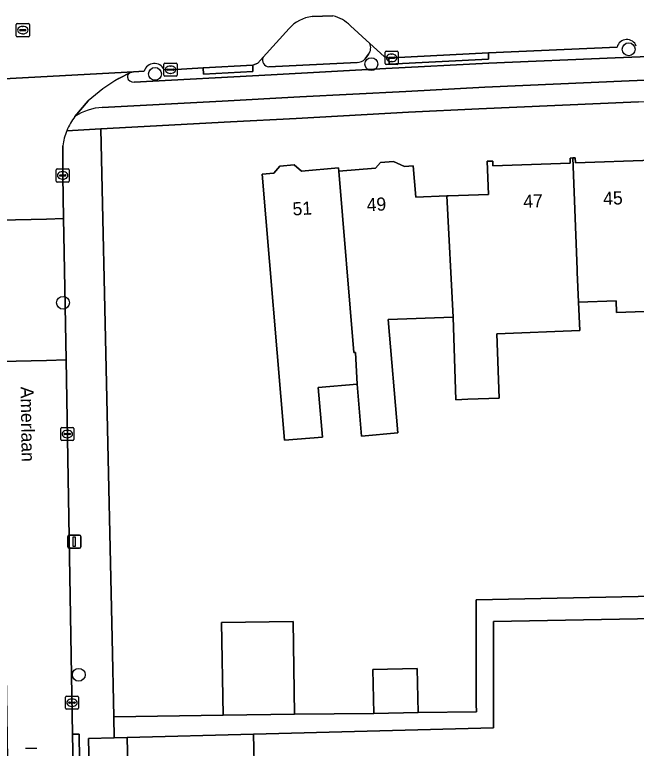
# Model space of a CAD drawing. Extents: x 157320 to 158835, y 386650 to 388491.
# Drawn here: x 157997.6 to 158044.9, y 387763.8 to 387819.6 of the extents above; entities that cross this region are included whole.
import ezdxf

# ---------------------------------------------------------------- set-up
doc = ezdxf.new("R2010")
doc.units = 0
for name, color, linetype in [('IMGEO_Berm_open', 7, 'Continuous'), ('IMGEO_Boom', 7, 'Continuous'), ('IMGEO_Erf', 7, 'Continuous'), ('IMGEO_Fietspad_open', 7, 'Continuous'), ('IMGEO_Kolk', 7, 'Continuous'), ('IMGEO_Lichtmast', 7, 'Continuous'), ('IMGEO_Muur', 7, 'Continuous'), ('IMGEO_Openbare_ruimte_label', 7, 'Continuous'), ('IMGEO_Pand', 7, 'Continuous'), ('IMGEO_Pand_nummerreeks', 7, 'Continuous'), ('IMGEO_Rijbaan_lokaal_open', 7, 'Continuous'), ('IMGEO_Rioolput', 7, 'Continuous'), ('IMGEO_Verkeerseiland_groen', 7, 'Continuous'), ('IMGEO_Voetpad_open', 7, 'Continuous')]:
    doc.layers.add(name, color=color, linetype=linetype)

msp = doc.modelspace()

# ---------------------------------------------------------------- linework, layer by layer
at = {"layer": 'IMGEO_Berm_open'}
for points in [[(158006.675, 387814.461), (158017.098, 387815.02), (158025.822, 387815.511), (158033.665, 387815.894), (158043.299, 387816.302), (158055.331, 387816.789), (158090.007, 387818.154), (158100.257, 387818.545), (158119.08, 387819.279)], [(158043.43, 387817.129), (158033.642, 387816.704), (158033.638, 387816.204), (158026.089, 387815.823), (158026.049, 387816.293), (158025.706, 387816.417), (158024.613, 387817.41)], [(158016.486, 387816.353), (158016.089, 387815.909), (158015.714, 387815.749), (158015.709, 387815.272), (158011.957, 387815.062), (158011.933, 387815.54), (158009.439, 387815.411), (158008.944, 387815.412)], [(158024.517, 387816.588), (158024.244, 387816.24)], [(158023.64, 387815.947), (158016.924, 387815.626)], [(158007.433, 387815.309), (158006.616, 387815.247), (158006.389, 387815.188)]]:
    msp.add_lwpolyline(points, dxfattribs=at)
for points in [[(158033.642, 387816.704), (158026.275, 387816.31), (158026.049, 387816.293), (158026.089, 387815.823), (158033.638, 387816.204)], [(158015.714, 387815.749), (158011.933, 387815.54), (158011.957, 387815.062), (158015.709, 387815.272)]]:
    msp.add_lwpolyline(points, close=True, dxfattribs=at)
for centre, radius, start, end in [((158044.177, 387816.928), 0.774, 21.3424, 164.9741), ((158023.813, 387817.087), 0.863, 324.6845, 21.9929), ((158016.942, 387816.132), 0.507, 154.1769, 267.959), ((158008.208, 387815.069), 0.812, 24.9749, 162.8244), ((158023.598, 387816.803), 0.857, 272.8333, 318.9227), ((158006.588, 387814.8), 0.436, 117.091, 175.3792), ((158006.628, 387814.947), 0.488, 193.2582, 275.5005)]:
    msp.add_arc(centre, radius, start, end, dxfattribs=at)
at = {"layer": 'IMGEO_Boom'}
for centre in [(158044.319, 387816.966), (158024.724, 387815.831), (158008.259, 387815.091), (158001.257, 387797.667), (158002.455, 387769.35)]:
    msp.add_circle(centre, 0.489, dxfattribs=at)
at = {"layer": 'IMGEO_Erf'}
for points in [[(158045.053, 387812.966), (158032.91, 387812.431), (158027.544, 387812.18), (158019.006, 387811.707), (158014.013, 387811.437), (158004.135, 387810.907), (158004.991, 387772.136), (158005.12, 387766.137), (158013.442, 387766.266), (158013.332, 387773.329), (158018.765, 387773.414), (158018.876, 387766.35), (158024.91, 387766.4), (158024.834, 387769.76), (158028.22, 387769.837), (158028.297, 387766.477), (158032.724, 387766.516), (158032.712, 387767.113), (158032.712, 387770.404), (158032.712, 387775.05), (158068.452, 387775.788)], [(158046.941, 387797.065), (158043.392, 387796.936), (158043.36, 387797.824), (158040.502, 387797.721), (158040.596, 387795.563), (158034.269, 387795.314), (158034.446, 387790.409), (158032.062, 387790.323), (158031.17, 387790.291), (158030.943, 387796.575), (158026.009, 387796.397), (158026.734, 387787.754), (158023.967, 387787.523), (158023.637, 387791.476), (158020.685, 387791.228), (158021.002, 387787.447), (158018.107, 387787.205), (158016.408, 387807.467), (158017.316, 387807.543), (158017.764, 387808.073), (158018.859, 387808.165), (158019.416, 387807.694), (158022.226, 387807.929), (158022.247, 387807.679), (158025.052, 387807.914), (158025.417, 387808.346), (158026.412, 387808.429), (158027.24, 387808.039), (158027.92, 387808.096), (158028.119, 387805.718), (158030.469, 387805.803), (158030.609, 387805.808), (158033.64, 387805.917), (158033.548, 387808.443), (158033.963, 387808.458), (158033.977, 387808.081), (158039.864, 387808.293), (158039.85, 387808.682), (158040.066, 387808.69), (158040.244, 387808.697), (158040.257, 387808.316), (158046.136, 387808.529)], [(158060.033, 387773.884), (158034.016, 387773.417), (158034.016, 387765.319), (158015.745, 387764.823), (158015.834, 387761.534)], [(158006.218, 387761.273), (158006.128, 387764.562), (158005.154, 387764.54), (158003.195, 387764.506), (158003.423, 387754.029)]]:
    msp.add_lwpolyline(points, dxfattribs=at)
at = {"layer": 'IMGEO_Fietspad_open'}
for points in [[(158130.843, 387817.762), (158138.833, 387817.806), (158138.778, 387819.598), (158135.899, 387819.597), (158129.05, 387819.564), (158126.569, 387819.519), (158124.089, 387819.471), (158119.08, 387819.279), (158100.257, 387818.545), (158090.007, 387818.154), (158055.331, 387816.789), (158043.299, 387816.302), (158033.665, 387815.894), (158025.822, 387815.511), (158017.098, 387815.02), (158006.675, 387814.461)], [(158004.247, 387812.533), (158013.363, 387813.005), (158019.295, 387813.341), (158027.364, 387813.748), (158033.371, 387814.077), (158044.342, 387814.563), (158052.385, 387814.886), (158065.961, 387815.395), (158085.379, 387816.16)], [(158006.389, 387815.188), (158005.502, 387814.747)], [(158003.16, 387813.034), (158002.164, 387811.846)]]:
    msp.add_lwpolyline(points, dxfattribs=at)
for centre, radius, start, end in [((158013.899, 387800.81), 16.271, 121.0672, 131.2982), ((158006.588, 387814.8), 0.436, 117.091, 175.3792), ((158006.628, 387814.947), 0.488, 193.2582, 275.5005), ((158004.42, 387808.507), 4.03, 92.4605, 124.046)]:
    msp.add_arc(centre, radius, start, end, dxfattribs=at)
at = {"layer": 'IMGEO_Kolk'}
for p, q in [((158025.774, 387815.885), (158025.774, 387816.737)), ((158025.849, 387816.811), (158026.701, 387816.811)), ((158026.033, 387816.305), (158026.033, 387816.317)), ((158026.076, 387816.354), (158026.474, 387816.354)), ((158026.262, 387816.591), (158026.287, 387816.591)), ((158026.517, 387816.317), (158026.517, 387816.305)), ((158026.775, 387816.737), (158026.775, 387815.885)), ((158008.938, 387814.984), (158008.938, 387815.836)), ((158009.013, 387815.91), (158009.865, 387815.91)), ((158009.939, 387815.836), (158009.939, 387814.984)), ((158026.701, 387815.811), (158025.849, 387815.811)), ((158026.471, 387816.268), (158026.073, 387816.268)), ((158026.285, 387816.031), (158026.26, 387816.031)), ((158009.197, 387815.404), (158009.197, 387815.416)), ((158009.635, 387815.367), (158009.237, 387815.367)), ((158009.24, 387815.453), (158009.638, 387815.453)), ((158009.426, 387815.69), (158009.451, 387815.69)), ((158009.681, 387815.416), (158009.681, 387815.404)), ((158009.865, 387814.91), (158009.013, 387814.91)), ((158009.449, 387815.13), (158009.424, 387815.13)), ((158000.729, 387806.933), (158000.729, 387807.785)), ((158000.804, 387807.859), (158001.656, 387807.859)), ((158001.031, 387807.402), (158001.429, 387807.402)), ((158001.217, 387807.639), (158001.242, 387807.639)), ((158001.73, 387807.785), (158001.73, 387806.933)), ((158001.656, 387806.859), (158000.804, 387806.859)), ((158000.988, 387807.353), (158000.988, 387807.365)), ((158001.426, 387807.316), (158001.028, 387807.316)), ((158001.24, 387807.079), (158001.215, 387807.079)), ((158001.472, 387807.365), (158001.472, 387807.353)), ((158001.08, 387787.249), (158001.08, 387788.101)), ((158001.155, 387788.175), (158002.007, 387788.175)), ((158001.568, 387787.955), (158001.593, 387787.955)), ((158002.081, 387788.101), (158002.081, 387787.249)), ((158001.339, 387787.669), (158001.339, 387787.681)), ((158001.777, 387787.632), (158001.379, 387787.632)), ((158001.382, 387787.718), (158001.78, 387787.718)), ((158001.591, 387787.395), (158001.566, 387787.395)), ((158001.823, 387787.681), (158001.823, 387787.669)), ((158002.007, 387787.175), (158001.155, 387787.175)), ((158001.512, 387767.723), (158002.364, 387767.723)), ((158001.437, 387766.797), (158001.437, 387767.649)), ((158001.696, 387767.217), (158001.696, 387767.229)), ((158002.134, 387767.18), (158001.736, 387767.18)), ((158001.739, 387767.266), (158002.137, 387767.266)), ((158001.925, 387767.503), (158001.95, 387767.503)), ((158002.18, 387767.229), (158002.18, 387767.217)), ((158002.438, 387767.649), (158002.438, 387766.797)), ((158002.364, 387766.723), (158001.512, 387766.723)), ((158001.948, 387766.943), (158001.923, 387766.943))]:
    msp.add_line(p, q, dxfattribs=at)
for points in [[(158025.774, 387815.885), (158025.774, 387816.737)], [(158025.849, 387816.811), (158026.701, 387816.811)], [(158026.775, 387816.737), (158026.775, 387815.885)], [(158008.938, 387814.984), (158008.938, 387815.836)], [(158009.013, 387815.91), (158009.865, 387815.91)], [(158009.939, 387815.836), (158009.939, 387814.984)], [(158026.701, 387815.811), (158025.849, 387815.811)], [(158009.865, 387814.91), (158009.013, 387814.91)], [(158000.729, 387806.933), (158000.729, 387807.785)], [(158000.804, 387807.859), (158001.656, 387807.859)], [(158001.73, 387807.785), (158001.73, 387806.933)], [(158001.656, 387806.859), (158000.804, 387806.859)], [(158001.08, 387787.249), (158001.08, 387788.101)], [(158001.155, 387788.175), (158002.007, 387788.175)], [(158002.081, 387788.101), (158002.081, 387787.249)], [(158002.007, 387787.175), (158001.155, 387787.175)], [(158001.512, 387767.723), (158002.364, 387767.723)], [(158001.437, 387766.797), (158001.437, 387767.649)], [(158002.438, 387767.649), (158002.438, 387766.797)], [(158002.364, 387766.723), (158001.512, 387766.723)]]:
    msp.add_lwpolyline(points, dxfattribs=at)
for centre, radius, start, end in [((158025.851, 387816.735), 0.0765, 91.552, 178.448), ((158025.851, 387816.735), 0.0765, 91.552, 178.448), ((158026.073, 387816.314), 0.0403, 85.8775, 175.7526), ((158026.478, 387816.316), 0.0386, 1.7309, 96.639), ((158026.699, 387816.735), 0.0765, 1.552, 88.448), ((158026.699, 387816.735), 0.0765, 1.552, 88.448), ((158009.015, 387815.834), 0.0765, 91.552, 178.448), ((158009.015, 387815.834), 0.0765, 91.552, 178.448), ((158009.863, 387815.834), 0.0765, 1.552, 88.448), ((158009.863, 387815.834), 0.0765, 1.552, 88.448), ((158025.851, 387815.887), 0.0765, 181.552, 268.448), ((158025.851, 387815.887), 0.0765, 181.552, 268.448), ((158026.07, 387816.304), 0.0366, 178.938, 274.7102), ((158026.474, 387816.311), 0.043, 264.8664, 352.4533), ((158026.699, 387815.887), 0.0765, 271.552, 358.448), ((158026.699, 387815.887), 0.0765, 271.552, 358.448), ((158009.237, 387815.413), 0.0403, 85.8775, 175.7526), ((158009.234, 387815.403), 0.0366, 178.938, 274.7102), ((158009.638, 387815.41), 0.043, 264.8664, 352.4533), ((158009.642, 387815.415), 0.0386, 1.7309, 96.639), ((158009.015, 387814.986), 0.0765, 181.552, 268.448), ((158009.015, 387814.986), 0.0765, 181.552, 268.448), ((158009.863, 387814.986), 0.0765, 271.552, 358.448), ((158009.863, 387814.986), 0.0765, 271.552, 358.448), ((158000.806, 387807.783), 0.0765, 91.552, 178.448), ((158000.806, 387807.783), 0.0765, 91.552, 178.448), ((158001.028, 387807.362), 0.0403, 85.8775, 175.7526), ((158001.433, 387807.364), 0.0386, 1.7309, 96.639), ((158001.654, 387807.783), 0.0765, 1.552, 88.448), ((158001.654, 387807.783), 0.0765, 1.552, 88.448), ((158000.806, 387806.935), 0.0765, 181.552, 268.448), ((158000.806, 387806.935), 0.0765, 181.552, 268.448), ((158001.025, 387807.352), 0.0366, 178.938, 274.7102), ((158001.429, 387807.359), 0.043, 264.8664, 352.4533), ((158001.654, 387806.935), 0.0765, 271.552, 358.448), ((158001.654, 387806.935), 0.0765, 271.552, 358.448), ((158001.157, 387788.099), 0.0765, 91.552, 178.448), ((158001.157, 387788.099), 0.0765, 91.552, 178.448), ((158002.005, 387788.099), 0.0765, 1.552, 88.448), ((158002.005, 387788.099), 0.0765, 1.552, 88.448), ((158001.379, 387787.678), 0.0403, 85.8775, 175.7526), ((158001.376, 387787.668), 0.0366, 178.938, 274.7102), ((158001.78, 387787.675), 0.043, 264.8664, 352.4533), ((158001.784, 387787.68), 0.0386, 1.7309, 96.639), ((158001.157, 387787.251), 0.0765, 181.552, 268.448), ((158001.157, 387787.251), 0.0765, 181.552, 268.448), ((158002.005, 387787.251), 0.0765, 271.552, 358.448), ((158002.005, 387787.251), 0.0765, 271.552, 358.448), ((158001.514, 387767.647), 0.0765, 91.552, 178.448), ((158001.514, 387767.647), 0.0765, 91.552, 178.448), ((158002.362, 387767.647), 0.0765, 1.552, 88.448), ((158002.362, 387767.647), 0.0765, 1.552, 88.448), ((158001.736, 387767.226), 0.0403, 85.8775, 175.7526), ((158001.733, 387767.216), 0.0366, 178.938, 274.7102), ((158002.137, 387767.223), 0.043, 264.8664, 352.4533), ((158002.141, 387767.228), 0.0386, 1.7309, 96.639), ((158001.514, 387766.799), 0.0765, 181.552, 268.448), ((158001.514, 387766.799), 0.0765, 181.552, 268.448), ((158002.362, 387766.799), 0.0765, 271.552, 358.448), ((158002.362, 387766.799), 0.0765, 271.552, 358.448)]:
    msp.add_arc(centre, radius, start, end, dxfattribs=at)
for centre, major_axis, ratio, start_param, end_param in [((158026.261, 387816.311), (-0.387, 0.002), 0.722429, 4.712389, 7.853982), ((158026.286, 387816.311), (-0.39, 0.002), 0.717154, 1.570796, 4.712389), ((158009.425, 387815.41), (-0.387, 0.002), 0.722429, 4.712389, 7.853982), ((158009.45, 387815.41), (-0.39, 0.002), 0.717154, 1.570796, 4.712389), ((158001.216, 387807.359), (-0.387, 0.002), 0.722429, 4.712389, 7.853982), ((158001.241, 387807.359), (-0.39, 0.002), 0.717154, 1.570796, 4.712389), ((158001.567, 387787.675), (-0.387, 0.002), 0.722429, 4.712389, 7.853982), ((158001.592, 387787.675), (-0.39, 0.002), 0.717154, 1.570796, 4.712389), ((158001.924, 387767.223), (-0.387, 0.002), 0.722429, 4.712389, 7.853982), ((158001.949, 387767.223), (-0.39, 0.002), 0.717154, 1.570796, 4.712389)]:
    msp.add_ellipse(centre, major_axis=major_axis, ratio=ratio, start_param=start_param, end_param=end_param, dxfattribs=at)
at = {"layer": 'IMGEO_Lichtmast'}
for p, q in [((158001.615, 387779.079), (158001.615, 387779.879)), ((158001.615, 387779.879), (158001.615, 387779.079)), ((158001.715, 387779.979), (158002.505, 387779.979)), ((158002.505, 387779.979), (158001.715, 387779.979)), ((158002.605, 387779.879), (158002.605, 387779.079)), ((158002.605, 387779.079), (158002.605, 387779.879)), ((158002.505, 387778.979), (158001.715, 387778.979)), ((158001.715, 387778.979), (158002.505, 387778.979))]:
    msp.add_line(p, q, dxfattribs=at)
msp.add_lwpolyline([(158002.035, 387779.854), (158002.185, 387779.854), (158002.185, 387779.104), (158002.035, 387779.104), (158002.035, 387779.854)], dxfattribs=at)
for centre, start, end in [((158001.715, 387779.879), 90, 180), ((158001.715, 387779.879), 90, 180), ((158002.505, 387779.879), 0, 90), ((158002.505, 387779.879), 360, 90), ((158001.715, 387779.079), 180, 270), ((158001.715, 387779.079), 180, 270), ((158002.505, 387779.079), 270, 0), ((158002.505, 387779.079), 270, 0)]:
    msp.add_arc(centre, 0.1, start, end, dxfattribs=at)
at = {"layer": 'IMGEO_Muur'}
msp.add_lwpolyline([(158005.12, 387766.137), (158004.991, 387772.136)], dxfattribs=at)
at = {"layer": 'IMGEO_Pand'}
for points in [[(158040.403, 387799.994), (158040.394, 387800.2), (158040.066, 387808.69), (158039.85, 387808.682), (158039.864, 387808.293), (158033.977, 387808.081), (158033.963, 387808.458), (158033.548, 387808.443), (158033.64, 387805.917), (158030.609, 387805.808), (158030.469, 387805.803), (158030.943, 387796.575), (158031.17, 387790.291), (158032.062, 387790.323), (158034.446, 387790.409), (158034.269, 387795.314), (158040.596, 387795.563), (158040.502, 387797.721)], [(158046.674, 387803.971), (158046.617, 387805.565), (158046.494, 387808.967), (158046.121, 387808.954), (158046.136, 387808.529), (158040.257, 387808.316), (158040.244, 387808.697), (158040.066, 387808.69), (158040.394, 387800.2), (158040.403, 387799.994), (158040.502, 387797.721), (158043.36, 387797.824), (158043.392, 387796.936), (158046.941, 387797.065), (158046.842, 387799.344), (158046.807, 387800.29)], [(158022.247, 387807.679), (158022.226, 387807.929), (158019.416, 387807.694), (158018.859, 387808.165), (158017.764, 387808.073), (158017.316, 387807.543), (158016.408, 387807.467), (158018.107, 387787.205), (158021.002, 387787.447), (158020.685, 387791.228), (158023.637, 387791.476), (158023.512, 387793.891), (158023.403, 387793.886)], [(158030.469, 387805.803), (158028.119, 387805.718), (158027.92, 387808.096), (158027.24, 387808.039), (158026.412, 387808.429), (158025.417, 387808.346), (158025.052, 387807.914), (158022.247, 387807.679), (158023.403, 387793.886), (158023.512, 387793.891), (158023.637, 387791.476), (158023.967, 387787.523), (158026.734, 387787.754), (158026.009, 387796.397), (158030.943, 387796.575)], [(158013.442, 387766.266), (158018.876, 387766.35), (158018.765, 387773.414), (158013.332, 387773.329)], [(158028.22, 387769.837), (158024.834, 387769.76), (158024.91, 387766.4), (158028.297, 387766.477)], [(158006.218, 387761.273), (158015.834, 387761.534), (158015.745, 387764.823), (158006.128, 387764.562)]]:
    msp.add_lwpolyline(points, close=True, dxfattribs=at)
at = {"layer": 'IMGEO_Rijbaan_lokaal_open'}
for points in [[(158020.223, 387819.448), (158021.799, 387819.508)], [(158008.944, 387815.412), (158009.439, 387815.411), (158011.933, 387815.54), (158015.714, 387815.749), (158016.089, 387815.909), (158016.486, 387816.353), (158018.458, 387818.553)], [(158023.13, 387818.757), (158024.613, 387817.41), (158025.706, 387816.417), (158026.049, 387816.293), (158026.275, 387816.31), (158033.642, 387816.704), (158043.43, 387817.129)], [(157988.267, 387814.275), (157990.163, 387814.363), (158006.616, 387815.247), (158007.433, 387815.309)], [(158005.502, 387814.747), (158006.389, 387815.188), (158006.616, 387815.247), (157990.163, 387814.363), (157990.739, 387814.36)], [(158002.164, 387811.846), (158003.16, 387813.034)], [(157996.205, 387808.863), (157996.316, 387803.952), (157996.465, 387803.956), (158000, 387804.044), (158001.298, 387804.076), (158001.23, 387807.358), (158001.245, 387809.614)], [(158002.043, 387760.91), (158001.979, 387764.823), (158001.485, 387793.32), (158000, 387793.285), (157996.521, 387793.205), (157996.653, 387786.295), (157996.975, 387766.234), (157997.082, 387759.547)]]:
    msp.add_lwpolyline(points, dxfattribs=at)
msp.add_lwpolyline([(158001.298, 387804.076), (158000, 387804.044), (157996.465, 387803.956), (157996.316, 387803.952), (157996.319, 387803.801), (157996.507, 387793.936), (157996.521, 387793.205), (158000, 387793.285), (158001.485, 387793.32), (158001.323, 387802.846)], close=True, dxfattribs=at)
for centre, radius, start, end in [((158020.514, 387816.686), 2.777, 96.017, 137.7605), ((158021.17, 387816.838), 2.743, 44.3899, 76.7434), ((158044.177, 387816.928), 0.774, 21.3424, 164.9741), ((158008.208, 387815.069), 0.812, 24.9749, 162.8244), ((158013.899, 387800.81), 16.271, 121.0672, 131.2982), ((158005.631, 387809.119), 4.411, 141.8114, 158.0724), ((158005.625, 387809.11), 4.409, 157.934, 173.4324)]:
    msp.add_arc(centre, radius, start, end, dxfattribs=at)
at = {"layer": 'IMGEO_Rioolput'}
for p, q in [((157997.693, 387817.996), (157997.693, 387818.848)), ((157997.768, 387818.922), (157998.62, 387818.922)), ((157998.181, 387818.702), (157998.206, 387818.702)), ((157998.694, 387818.848), (157998.694, 387817.996)), ((157997.952, 387818.416), (157997.952, 387818.428)), ((157998.39, 387818.379), (157997.992, 387818.379)), ((157997.995, 387818.465), (157998.393, 387818.465)), ((157998.204, 387818.142), (157998.179, 387818.142)), ((157998.436, 387818.428), (157998.436, 387818.416)), ((157998.62, 387817.922), (157997.768, 387817.922)), ((157998.398, 387763.75), (157999.25, 387763.75))]:
    msp.add_line(p, q, dxfattribs=at)
for points in [[(157997.693, 387817.996), (157997.693, 387818.848)], [(157997.768, 387818.922), (157998.62, 387818.922)], [(157998.694, 387818.848), (157998.694, 387817.996)], [(157998.62, 387817.922), (157997.768, 387817.922)], [(157998.398, 387763.75), (157999.25, 387763.75)]]:
    msp.add_lwpolyline(points, dxfattribs=at)
for centre, radius, start, end in [((157997.77, 387818.846), 0.0765, 91.552, 178.448), ((157997.77, 387818.846), 0.0765, 91.552, 178.448), ((157998.618, 387818.846), 0.0765, 1.552, 88.448), ((157998.618, 387818.846), 0.0765, 1.552, 88.448), ((157997.77, 387817.998), 0.0765, 181.552, 268.448), ((157997.77, 387817.998), 0.0765, 181.552, 268.448), ((157997.992, 387818.425), 0.0403, 85.8775, 175.7526), ((157997.989, 387818.415), 0.0366, 178.938, 274.7102), ((157998.393, 387818.422), 0.043, 264.8664, 352.4533), ((157998.397, 387818.427), 0.0386, 1.7309, 96.639), ((157998.618, 387817.998), 0.0765, 271.552, 358.448), ((157998.618, 387817.998), 0.0765, 271.552, 358.448)]:
    msp.add_arc(centre, radius, start, end, dxfattribs=at)
for centre, major_axis, ratio, start_param, end_param in [((157998.18, 387818.422), (-0.387, 0.002), 0.722429, 4.712389, 7.853982), ((157998.205, 387818.422), (-0.39, 0.002), 0.717154, 1.570796, 4.712389)]:
    msp.add_ellipse(centre, major_axis=major_axis, ratio=ratio, start_param=start_param, end_param=end_param, dxfattribs=at)
at = {"layer": 'IMGEO_Verkeerseiland_groen'}
for points in [[(158021.799, 387819.508), (158020.223, 387819.448)], [(158018.458, 387818.553), (158016.486, 387816.353)], [(158024.613, 387817.41), (158023.13, 387818.757)], [(158024.244, 387816.24), (158024.517, 387816.588)], [(158016.924, 387815.626), (158023.64, 387815.947)]]:
    msp.add_lwpolyline(points, dxfattribs=at)
for centre, radius, start, end in [((158020.514, 387816.686), 2.777, 96.017, 137.7605), ((158021.17, 387816.838), 2.743, 44.3899, 76.7434), ((158023.813, 387817.087), 0.863, 324.6845, 21.9929), ((158016.942, 387816.132), 0.507, 154.1769, 267.959), ((158023.598, 387816.803), 0.857, 272.8333, 318.9227)]:
    msp.add_arc(centre, radius, start, end, dxfattribs=at)
at = {"layer": 'IMGEO_Voetpad_open'}
for points in [[(158117.08, 387817.41), (158109.358, 387817.104), (158103.633, 387816.875), (158085.379, 387816.16), (158065.961, 387815.395), (158052.385, 387814.886), (158044.342, 387814.563), (158033.371, 387814.077), (158027.364, 387813.748), (158019.295, 387813.341), (158013.363, 387813.005), (158004.247, 387812.533)], [(158001.539, 387810.766), (158004.135, 387810.907), (158014.013, 387811.437), (158019.006, 387811.707), (158027.544, 387812.18), (158032.91, 387812.431), (158045.053, 387812.966), (158052.508, 387813.285), (158065.444, 387813.761), (158085.627, 387814.555)], [(158001.245, 387809.614), (158001.23, 387807.358), (158001.298, 387804.076), (158001.323, 387802.846), (158001.485, 387793.32), (158001.979, 387764.823), (158002.478, 387764.831), (158002.542, 387760.918), (158002.043, 387760.91), (158002.221, 387750), (158002.285, 387746.06), (158004.889, 387746.107), (158004.835, 387750), (158004.795, 387752.842), (158003.423, 387754.029), (158003.195, 387764.506), (158005.154, 387764.54), (158005.12, 387766.137), (158004.991, 387772.136), (158004.135, 387810.907), (158001.539, 387810.766)]]:
    msp.add_lwpolyline(points, dxfattribs=at)
for points in [[(158068.486, 387774.123), (158068.452, 387775.788), (158032.712, 387775.05), (158032.712, 387770.404), (158032.712, 387767.113), (158032.724, 387766.516), (158028.297, 387766.477), (158024.91, 387766.4), (158018.876, 387766.35), (158013.442, 387766.266), (158005.12, 387766.137), (158005.154, 387764.54), (158006.128, 387764.562), (158015.745, 387764.823), (158034.016, 387765.319), (158034.016, 387773.417), (158060.033, 387773.884), (158062.786, 387774.003)], [(158002.043, 387760.91), (158002.542, 387760.918), (158002.478, 387764.831), (158001.979, 387764.823)]]:
    msp.add_lwpolyline(points, close=True, dxfattribs=at)
for centre, radius, start, end in [((158004.42, 387808.507), 4.03, 92.4605, 124.046), ((158005.631, 387809.119), 4.411, 141.8114, 158.0724), ((158005.625, 387809.11), 4.409, 157.934, 173.4324)]:
    msp.add_arc(centre, radius, start, end, dxfattribs=at)

# ---------------------------------------------------------------- texts
at = {"layer": 'IMGEO_Openbare_ruimte_label'}
msp.add_text('Amerlaan', height=1, rotation=270.9167, dxfattribs=at).set_placement((157998.021, 387791.276))
at = {"layer": 'IMGEO_Pand_nummerreeks'}
for s, rotation, p in [('49', 3.1283, (158024.396, 387804.619)), ('47', 2.1085, (158036.312, 387804.885)), ('45', 2.1085, (158042.391, 387805.109)), ('51', 3.1283, (158018.752, 387804.311))]:
    msp.add_text(s, height=1, rotation=rotation, dxfattribs=at).set_placement(p)

doc.saveas('drawing.dxf')
